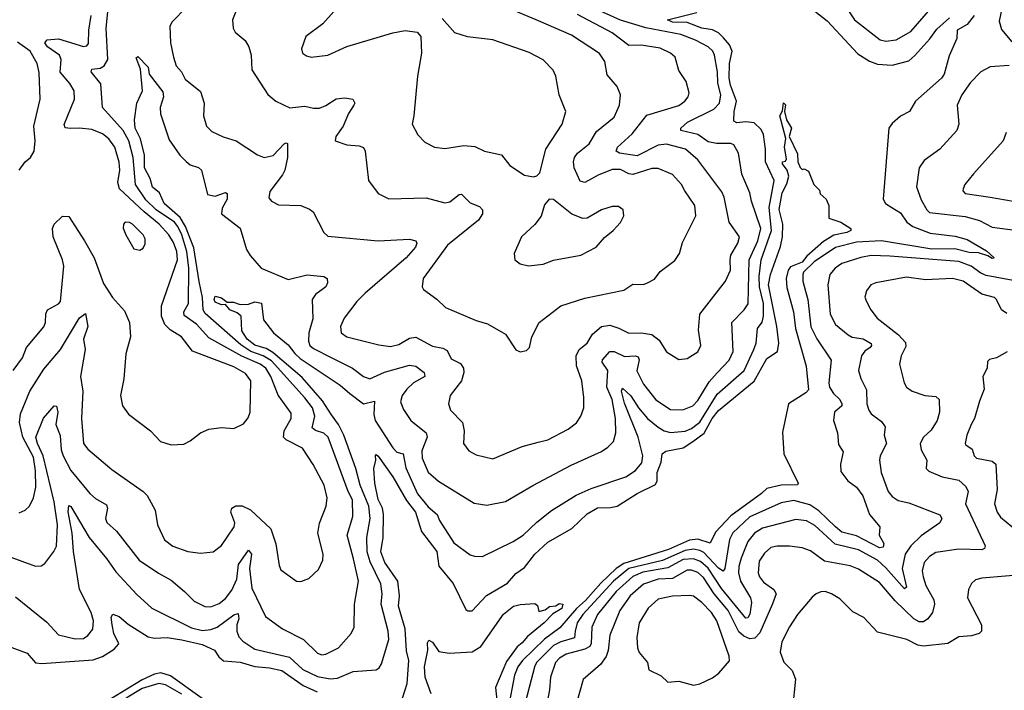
# Model space of a CAD drawing. Extents: x 1552294 to 1694791, y 811929 to 917222.
# Tile 297 of 643: x 1594399 to 1599113, y 897632 to 900845. Entities that reach past the tile are written whole.
import ezdxf

# ---------------------------------------------------------------- set-up
doc = ezdxf.new("R2010")
doc.units = 0

msp = doc.modelspace()

# ---------------------------------------------------------------- linework, layer by layer
at = {"layer": '0CON10XD'}
for points in [[(1594397.4, 898482.6), (1594425.4, 898494.6), (1594446.9, 898515), (1594465.3, 898554.7), (1594476.9, 898605), (1594475.8, 898684.2), (1594465, 898748.9), (1594413.9, 898845), (1594397.7, 898915), (1594402.7, 898957.3), (1594448.2, 899065), (1594515, 899171.5), (1594594.6, 899265), (1594685, 899416), (1594715, 899437.5), (1594725.4, 899375), (1594705.5, 899315), (1594712.7, 899265), (1594690.6, 899135), (1594701.6, 899065), (1594695.9, 898935), (1594704.6, 898815), (1594725, 898786.9), (1594840.7, 898690.7), (1594990, 898585), (1595010, 898565), (1595047.1, 898495), (1595058.5, 898425), (1595092.9, 898352.9), (1595132.9, 898322.9), (1595205, 898296.4), (1595265, 898288.9), (1595325, 898295.6), (1595365, 898325.6), (1595426, 898415), (1595429.6, 898435), (1595410.6, 898485), (1595414.2, 898505), (1595434.5, 898515.5), (1595465, 898516.4), (1595505, 898496.2), (1595600.9, 898405), (1595625.7, 898334.3), (1595640.7, 898230.7), (1595649.8, 898209.8), (1595725, 898155.7), (1595745, 898154.2), (1595782.7, 898167.3), (1595829.1, 898210.9), (1595850, 898255), (1595851.9, 898285), (1595827.3, 898385), (1595835, 898433.3), (1595866.4, 898515), (1595871.2, 898555), (1595857.5, 898615), (1595803.8, 898713.8), (1595753, 898793), (1595675, 898832), (1595662.7, 898845), (1595665.9, 898875), (1595698.9, 898935), (1595699.3, 898959.3), (1595636.4, 899046.4), (1595600.9, 899135), (1595577.6, 899175), (1595550, 899195), (1595462.4, 899232.4), (1595305, 899320.5), (1595245, 899386.2), (1595187.3, 899427.3), (1595185.7, 899445), (1595207.4, 899485), (1595208.7, 899655), (1595199.2, 899735), (1595175, 899814.1), (1595156.5, 899855), (1595139.8, 899875), (1595053, 899935), (1595002.5, 899982.5), (1594954.5, 900055), (1594942.1, 900185), (1594922.3, 900265), (1594894, 900315), (1594795.5, 900425), (1594787.9, 900537.9), (1594741.5, 900595), (1594745, 900608.5), (1594785, 900613.3), (1594803.9, 900625), (1594820.8, 900655), (1594812.8, 900805), (1594835.4, 901025.4)], [(1598367.3, 900887.3), (1598395, 900844.6), (1598518.8, 900748.8), (1598545, 900741.8), (1598595, 900748.7), (1598665, 900788.8), (1598792.7, 900935)], [(1594345, 898274.5), (1594475, 898227.5), (1594502.3, 898227.7), (1594519.7, 898240.3), (1594563.6, 898296.4), (1594575, 898323.3), (1594579.6, 898425), (1594565.2, 898535), (1594512.4, 898755), (1594484.2, 898815), (1594477.3, 898845), (1594513.9, 898936.1), (1594565, 898994.4), (1594575, 898993.1), (1594582.7, 898965), (1594573.2, 898905), (1594593.6, 898853.6), (1594598.1, 898785), (1594607.4, 898755), (1594645, 898684.6), (1594734.5, 898575), (1594761.7, 898551.7), (1594815, 898520.8), (1594819.6, 898505), (1594810, 898455), (1594816, 898436), (1594862.1, 898395), (1594971.1, 898255), (1595063.4, 898193.4), (1595125, 898160.5), (1595188.1, 898105), (1595235, 898058.5), (1595285, 898033.6), (1595315, 898032.1), (1595355, 898048.5), (1595385, 898072.1), (1595415, 898111.8), (1595438.9, 898165), (1595446.9, 898235), (1595495, 898304.3), (1595508.4, 898285), (1595498.8, 898215), (1595510.8, 898120.8), (1595575.7, 897985), (1595656.9, 897926.9), (1595758.1, 897875), (1595825, 897810), (1595845, 897802.7), (1595864.5, 897804.5), (1595925.6, 897835), (1595986, 897905), (1596000.8, 897935), (1596002.1, 898045), (1596021.2, 898155), (1595997.6, 898262.4), (1595966.4, 898375), (1595994.2, 898465), (1595993, 898545), (1595972.1, 898585), (1595875.9, 898845), (1595855, 898864.7), (1595815, 898877.5), (1595799.5, 898889.5), (1595812.2, 898945), (1595800.7, 898985), (1595765, 899033.1), (1595605, 899210.2), (1595565, 899234.3), (1595505.6, 899255.7), (1595457.2, 899287.2), (1595287.6, 899437.6), (1595277.9, 899455), (1595274.3, 899515), (1595258.5, 899591.5), (1595232.2, 899752.2), (1595192.9, 899855), (1595167, 899897), (1595091, 899965), (1595068.8, 900015), (1595035, 900043.3), (1595024.4, 900085), (1594996.9, 900135), (1594996.8, 900196.8), (1594978.4, 900275), (1594951.8, 900325), (1594949.3, 900365), (1594960.9, 900445), (1594987.5, 900505), (1594977.7, 900607.7), (1594956.7, 900663.3), (1594965, 900669.2), (1595015, 900618), (1595018.8, 900585), (1595085, 900500), (1595087.5, 900475), (1595072.5, 900425), (1595072.7, 900395), (1595115, 900269.2), (1595166.2, 900196.2), (1595196, 900166), (1595215, 900150.5), (1595255, 900137.3), (1595269.4, 900125), (1595298.2, 900008.2), (1595335, 899999.6), (1595385, 900018), (1595392.3, 900012.3), (1595392.5, 899985), (1595367.9, 899942.1), (1595365.6, 899915), (1595455, 899847.1), (1595484.5, 899744.5), (1595502, 899715), (1595555, 899654.2), (1595685, 899601.1), (1595775, 899622.5), (1595855.4, 899615.4), (1595872, 899605), (1595872.9, 899585), (1595864.3, 899565), (1595815, 899529.1), (1595799.6, 899505), (1595802.5, 899412.5), (1595783.8, 899345), (1595781.4, 899305), (1595788.4, 899285), (1595805, 899269.7), (1595893.1, 899225), (1595991.9, 899175), (1596045.7, 899135), (1596075, 899124.7), (1596145, 899157.1), (1596265, 899190), (1596295.3, 899185.3), (1596335, 899155.6), (1596338.5, 899135), (1596284, 899105), (1596251.8, 899075), (1596229.6, 899045), (1596221.9, 899015), (1596237, 898977), (1596271.1, 898925), (1596345.3, 898865), (1596349.1, 898845), (1596325, 898780), (1596326.6, 898745), (1596355, 898677.8), (1596404.2, 898634.2), (1596575, 898528.9), (1596635, 898519.4), (1596725, 898536.5), (1596856.4, 898613.6), (1597039.6, 898710.4), (1597185, 898776.4), (1597215, 898796.7), (1597241.1, 898825), (1597252.9, 898865), (1597252, 898935), (1597235.5, 899025), (1597210.3, 899085), (1597214.8, 899165), (1597187.7, 899205), (1597189.2, 899215), (1597225, 899255.4), (1597245, 899256), (1597295, 899232), (1597345, 899234.7), (1597359.7, 899229.7), (1597364.7, 899215), (1597353.4, 899163.4), (1597385, 899098.2), (1597445, 899024.6), (1597515, 898978), (1597573.5, 898976.5), (1597621.5, 898995), (1597645, 899021.1), (1597699.2, 899110.8), (1597737.5, 899152.5), (1597796, 899214), (1597815.3, 899255), (1597807.8, 899395), (1597867.9, 899455), (1597886, 899484), (1597891.6, 899695), (1597932.4, 899785), (1597947.7, 899845), (1597901.6, 899975), (1597894.6, 900015), (1597855.4, 900105), (1597840, 900205), (1597817.8, 900245), (1597802.7, 900252.7), (1597735, 900252.6), (1597695, 900259.6), (1597645, 900295.2), (1597564.3, 900315), (1597564.4, 900325), (1597595.6, 900354.4), (1597722.6, 900417.4), (1597748.8, 900445), (1597754.8, 900485), (1597741.4, 900541.4), (1597739.5, 900595), (1597724.7, 900675), (1597716.8, 900695), (1597695, 900715.9), (1597635, 900747), (1597563.8, 900773.8), (1597396.2, 900806.2), (1597275, 900843.2), (1597145, 900901.9)], [(1594367.5, 899165), (1594412.1, 899225), (1594432.3, 899275), (1594515, 899373.1), (1594523.2, 899395), (1594524.3, 899435.7), (1594532.9, 899455), (1594585, 899483.8), (1594595, 899495.8), (1594610.2, 899665), (1594604.3, 899695), (1594559.4, 899805), (1594556, 899845), (1594564, 899865), (1594605, 899904), (1594635, 899902), (1594709.1, 899785), (1594755.3, 899705), (1594800.7, 899580.7), (1594844.2, 899515), (1594900.9, 899450.9), (1594925.8, 899395), (1594929.2, 899325), (1594907.1, 899245), (1594897.8, 899125), (1594882.5, 899045), (1594891.9, 898995), (1594920.8, 898955), (1595025.6, 898875.6), (1595073.8, 898825), (1595125, 898808.8), (1595185, 898811.2), (1595215, 898826.7), (1595265, 898866.2), (1595305, 898884), (1595365, 898890.8), (1595423.8, 898886.2), (1595471.2, 898908.8), (1595492.7, 898937.3), (1595502.9, 898965), (1595505.4, 899115), (1595479.9, 899149.9), (1595425, 899181.8), (1595226.3, 899256.3), (1595173.6, 899325), (1595119.4, 899359.4), (1595094.1, 899384.1), (1595078.1, 899425), (1595078.9, 899475), (1595155.1, 899694.9), (1595151, 899735), (1595135, 899777.7), (1595113, 899815), (1595067.8, 899865), (1594994.5, 899924.5), (1594876.6, 900035), (1594869.8, 900065), (1594878.3, 900125), (1594875, 900162), (1594855.3, 900235), (1594826.2, 900275), (1594795, 900298.7), (1594745, 900319.7), (1594685, 900325.9), (1594643.4, 900323.4), (1594617.2, 900327.2), (1594613, 900343), (1594661.1, 900465), (1594660, 900505), (1594639.7, 900539.7), (1594593.7, 900593.7), (1594597.2, 900655), (1594589.7, 900675), (1594531.8, 900715), (1594520, 900735), (1594531.3, 900748.7), (1594585, 900753), (1594705, 900716.2), (1594720.4, 900719.6), (1594728.5, 900731.5), (1594730, 900795), (1594742, 900865)], [(1595197.5, 900905), (1595128.9, 900835), (1595118.5, 900815), (1595121.8, 900735), (1595136.2, 900665), (1595149.1, 900625), (1595173.3, 900595), (1595190.7, 900560.7), (1595265, 900501.2), (1595283.1, 900445), (1595279.4, 900385), (1595294.2, 900335), (1595319.1, 900309.1), (1595374, 900284)], [(1595755, 897732), (1595825, 897698.4), (1595885, 897686.7), (1595920, 897690), (1595995, 897721.5), (1596105, 897730), (1596120.5, 897739.5), (1596131.3, 897758.7), (1596166.7, 897875), (1596163.9, 897915), (1596129.2, 898045), (1596134.2, 898095), (1596127.7, 898142.3), (1596076.9, 898246.9), (1596062.4, 898295), (1596061.6, 898365), (1596077.7, 898455), (1596070.8, 898515), (1596028.6, 898615), (1596007.9, 898695), (1595950.6, 898855), (1595925.9, 898905.9), (1595891.8, 898951.8), (1595849.4, 899019.4), (1595750.8, 899130.8), (1595611.4, 899251.4), (1595579.7, 899269.7), (1595525, 899285.6), (1595488.5, 899315), (1595463.1, 899355), (1595460, 899425), (1595441.1, 899441.1), (1595405, 899455.5), (1595385, 899480), (1595365, 899479.1), (1595335, 899491.8), (1595330.4, 899505), (1595335, 899520), (1595365, 899513.3), (1595392.5, 899492.5), (1595422.4, 899492.4), (1595455, 899480), (1595495, 899482), (1595525, 899494), (1595557.5, 899487.5), (1595566.7, 899406.7), (1595613.8, 899345), (1595685, 899287.8), (1595715.8, 899245.8), (1595742.5, 899222.5), (1595933.9, 899093.9), (1595980, 899055), (1596045, 899005.3), (1596097.6, 899017.6), (1596094.1, 898954.1), (1596100.5, 898925), (1596185, 898793.1), (1596205, 898773.9), (1596235.7, 898765.7), (1596247.5, 898697.5), (1596304.1, 898574.1), (1596355, 898511.5), (1596398, 898475), (1596408.5, 898445), (1596478.1, 898338.1), (1596555, 898281.9), (1596575.7, 898274.3), (1596615, 898273.3), (1596761.4, 898345), (1596808.9, 898375), (1596875, 898438.5), (1596945, 898493.6), (1597062.7, 898567.2), (1597135, 898598.9), (1597300.8, 898655), (1597346.9, 898685), (1597378, 898722), (1597381.6, 898755), (1597359.5, 898845), (1597295, 899007.9), (1597280.3, 899065), (1597285, 899079.4), (1597325, 899042.8), (1597360.9, 898985), (1597405, 898933.9), (1597455, 898893.3), (1597485, 898875.7), (1597515, 898867.9), (1597585, 898873), (1597615, 898886.8), (1597655, 898917.5), (1597738.8, 899051.2), (1597867.5, 899165), (1597913.1, 899265), (1597924.3, 899295), (1597931.6, 899365), (1597953.2, 899396.8), (1597960.3, 899425), (1597960.5, 899485), (1597940.2, 899565), (1597939.8, 899615), (1597948.5, 899695), (1597998.6, 899835), (1597987.2, 899945), (1598011, 900075), (1597968.7, 900165), (1597969.5, 900225), (1597959.2, 900295), (1597948.7, 900318.7), (1597915, 900350.6), (1597875, 900356.2), (1597831.7, 900351.7), (1597818.6, 900358.6), (1597818.9, 900405), (1597831.1, 900455), (1597801.6, 900531.6), (1597796, 900565), (1597796.4, 900635), (1597809.1, 900695), (1597797.2, 900725), (1597768.7, 900758.7), (1597745, 900781.6), (1597715, 900796.5), (1597664.6, 900804.6), (1597595, 900831.7), (1597525, 900834), (1597500, 900845), (1597640.8, 900879.2)], [(1595374, 900284), (1595435, 900264.4), (1595537.2, 900197.2), (1595570, 900185), (1595612.5, 900195), (1595665, 900250), (1595675, 900255.7), (1595681.7, 900251.7), (1595681.2, 900185), (1595668.6, 900125), (1595657.7, 900102.3), (1595597.1, 900022.9), (1595592, 899992), (1595605, 899975.6), (1595638.3, 899958.3), (1595745, 899955.6), (1595787, 899937), (1595804.1, 899924.1), (1595856, 899825), (1595875, 899808), (1596114.6, 899785.4), (1596265, 899793.5), (1596296, 899785), (1596300.6, 899775), (1596293.3, 899755), (1596248.9, 899705), (1596053.3, 899535), (1596013.3, 899495), (1595952.2, 899415), (1595934.4, 899375), (1595938.1, 899345), (1595965, 899326.5), (1596117.8, 899287.8), (1596175, 899280), (1596215, 899289.6), (1596265, 899319.7), (1596295, 899323.7), (1596375, 899281.3), (1596425, 899271.4), (1596445, 899259.7), (1596465, 899220), (1596508.7, 899198.7), (1596523.2, 899175), (1596524.7, 899155), (1596513.9, 899115), (1596460, 899045), (1596452.5, 899005), (1596461.4, 898975), (1596519.4, 898915), (1596526.7, 898875), (1596524.4, 898815), (1596549.8, 898779.8), (1596585, 898760), (1596665, 898741.1), (1596805, 898800.5), (1596880.6, 898820.6), (1596927.3, 898832.7), (1597025, 898882.9), (1597065, 898914), (1597085.7, 898945), (1597099.4, 898985), (1597100, 899035), (1597090, 899115), (1597065, 899187.5), (1597063.5, 899235), (1597077.5, 899265), (1597115.2, 899294.8), (1597141.2, 899338.8), (1597184.8, 899375.2), (1597225, 899381), (1597267.7, 899367.7), (1597315, 899343.8), (1597375, 899345.4), (1597425, 899337.5), (1597460, 899310), (1597495, 899254), (1597555, 899216.7), (1597595, 899221.2), (1597646.1, 899253.9), (1597659.4, 899285), (1597647.9, 899357.9), (1597654.4, 899435), (1597777.9, 899592.1), (1597801.2, 899645), (1597800.7, 899695), (1597803.6, 899716.4), (1597836.9, 899775), (1597844.4, 899805), (1597794.7, 899874.7), (1597771.4, 899995), (1597760.5, 900020.5), (1597645, 900173.6), (1597586.7, 900225), (1597495, 900249.4), (1597455, 900244.5), (1597355, 900192.8), (1597270, 900205), (1597254.4, 900215), (1597261.1, 900235), (1597331.9, 900298.1), (1597401.9, 900388.1), (1597555, 900434), (1597583.5, 900455), (1597599.1, 900475), (1597603.6, 900495), (1597588.9, 900548.9), (1597555, 900601.2), (1597537.5, 900665), (1597515, 900684.5), (1597465, 900708.9), (1597375, 900722.5), (1597315, 900722.1), (1597235, 900782), (1597069.8, 900869.8)], [(1595434.4, 900885), (1595417.5, 900845), (1595421.2, 900805), (1595431.2, 900785), (1595478, 900745), (1595495.7, 900715), (1595506.9, 900675), (1595511.4, 900605), (1595586.8, 900486.8), (1595625, 900454.2), (1595693.2, 900423.2), (1595765, 900430.4), (1595805, 900420.7), (1595835, 900422), (1595865, 900433.8), (1595915, 900466.2), (1595955, 900471.1), (1595994.3, 900464.3), (1596004, 900445), (1595999.2, 900435), (1595973.8, 900396.2), (1595948.5, 900335), (1595912.9, 900285), (1595910, 900265), (1595965, 900246), (1596025, 900240.8), (1596045, 900233.3), (1596053.8, 900215), (1596069.4, 900075), (1596115, 900012), (1596166.6, 899986.6), (1596345, 899991.1), (1596435, 899968.2), (1596458.3, 899971.8), (1596502.8, 900007.2), (1596515, 900010), (1596555, 899968.5), (1596599.8, 899949.8), (1596614.4, 899935), (1596614.5, 899915), (1596595.5, 899885), (1596446.7, 899765), (1596331.1, 899605), (1596325.8, 899565.8), (1596332.1, 899552.1), (1596396.2, 899506.2), (1596436.9, 899466.9), (1596585, 899404.3), (1596638, 899388), (1596725, 899338), (1596775, 899263.3), (1596795, 899253.8), (1596825, 899260), (1596840, 899275), (1596850.8, 899325), (1596885.9, 899394.1), (1596990, 899475), (1597105, 899510.9), (1597291.3, 899548.7), (1597335, 899577.8), (1597385, 899577.1), (1597405, 899584.2), (1597438.3, 899601.7), (1597465, 899638), (1597535, 899692), (1597557.5, 899725), (1597572.1, 899777.9), (1597635.6, 899905), (1597631.4, 899955), (1597583.8, 900025), (1597567.3, 900055), (1597523.6, 900103.6), (1597455, 900132.3), (1597425, 900132.3), (1597335, 900104.3), (1597315, 900107.1), (1597275, 900127.1), (1597235, 900127.8), (1597169, 900101), (1597105, 900065.4), (1597081.7, 900071.7), (1597053.4, 900135), (1597050, 900165), (1597055.3, 900184.7), (1597068.9, 900205), (1597125, 900250.5), (1597160.7, 900309.3), (1597245, 900378.6), (1597270, 900435), (1597275.8, 900485), (1597260, 900525), (1597211.8, 900581.8), (1597200.6, 900645), (1597175, 900683.1), (1597040.4, 900770.4), (1596871.4, 900845), (1596745, 900897.3)], [(1595903.8, 900885), (1595851.2, 900825), (1595768.8, 900765), (1595748.8, 900705), (1595753.8, 900685), (1595772.1, 900672.1), (1595795, 900665.8), (1595875, 900675.8), (1595966.1, 900716.1), (1596185, 900782.5), (1596245, 900794), (1596302.5, 900785), (1596318.8, 900765), (1596322.5, 900685), (1596304.3, 900575), (1596285.6, 900384.4), (1596277.5, 900345), (1596305, 900293.3), (1596338.3, 900258.3), (1596384.5, 900234.5), (1596435, 900227.8), (1596525, 900243.1), (1596577.3, 900237.3), (1596625, 900215.7), (1596705, 900198), (1596745, 900146), (1596815, 900100), (1596858.3, 900091.7), (1596875, 900096.7), (1596888.8, 900111.2), (1596918.1, 900225), (1596995.6, 900345), (1597014.3, 900405), (1596981.1, 900485), (1596965.6, 900575), (1596953.4, 900603.4), (1596905, 900652.9), (1596837.6, 900687.6), (1596665, 900749.5), (1596543.4, 900763.4), (1596482, 900782), (1596421.7, 900851.7)], [(1598967.5, 900865), (1598935, 900822.5), (1598886.7, 900795), (1598886, 900755), (1598848.6, 900671.4), (1598824.5, 900585), (1598811.5, 900565), (1598686.7, 900455), (1598659.2, 900405), (1598615, 900383.8), (1598575, 900348.5), (1598560, 900325), (1598532.1, 899985), (1598543.3, 899965), (1598574.8, 899944.8), (1598615, 899920), (1598645.7, 899875), (1598675, 899853.7), (1598757.9, 899822.1), (1598877.9, 899807.9), (1598935, 899791.7), (1599027.1, 899737.1), (1599063.8, 899705), (1599055, 899700.6), (1599033.8, 899713.8), (1598988.5, 899728.5), (1598945, 899730.4), (1598875, 899747.9), (1598765, 899746), (1598525, 899785.1), (1598405, 899778.7), (1598305, 899754), (1598202.6, 899685), (1598151.6, 899635), (1598147.9, 899625), (1598147.8, 899592.2), (1598160.4, 899545), (1598172, 899505), (1598186, 899374), (1598215, 899316.2), (1598283.2, 899213.2), (1598272.9, 899105), (1598275.9, 899085), (1598294.2, 899055), (1598325.3, 899025), (1598334.6, 899005), (1598334.4, 898995), (1598298.9, 898965), (1598294.6, 898925), (1598313.8, 898865), (1598319.6, 898809.6), (1598341.5, 898775), (1598328.9, 898715), (1598330.6, 898680.6), (1598363.8, 898635), (1598405, 898606.2), (1598435, 898563.3), (1598467.9, 898475), (1598516.7, 898415), (1598513.3, 898375), (1598535.4, 898335.4), (1598532.7, 898317.3), (1598515, 898315.3), (1598405, 898372.3), (1598335, 898389.8), (1598305, 898415.2), (1598225, 898492.4), (1598180.9, 898520.9), (1598105, 898541.1), (1598045, 898531), (1597895, 898463.3), (1597813.5, 898386.5), (1597797.7, 898355), (1597774.4, 898215.6), (1597766.7, 898203.3), (1597745, 898216.6), (1597675, 898291.6), (1597655, 898302.7), (1597625, 898308.8), (1597585, 898302.2), (1597476, 898254), (1597315.7, 898215), (1597241.7, 898155), (1597095.5, 897995), (1597068.6, 897955), (1597058.8, 897915), (1597055, 897883.1), (1596990.4, 897865), (1596955, 897847.4), (1596875, 897767.6), (1596865, 897750), (1596800.7, 897505)], [(1598205, 900885.5), (1598265, 900840), (1598411, 900681), (1598466.5, 900646.5), (1598505, 900631.6), (1598575, 900627.8), (1598655, 900648.5), (1598685, 900673.8), (1598756.4, 900753.6), (1598789.8, 900800.2), (1598850, 900855)], [(1599101.4, 900898.6), (1599088.5, 900838.5), (1599098.8, 900798.8), (1599148.6, 900738.6)], [(1594396.2, 900125), (1594426.2, 900165), (1594451.2, 900185), (1594468.8, 900215), (1594474, 900265), (1594467.1, 900335), (1594497.8, 900465), (1594492.2, 900592.2), (1594483.4, 900635), (1594449.7, 900695), (1594388.2, 900738.2)], [(1599135.3, 900625.3), (1599045, 900619.2), (1599000, 900595), (1598951.1, 900545), (1598908.6, 900485), (1598887.1, 900435), (1598895.6, 900345), (1598885.6, 900315), (1598804.2, 900225), (1598728.6, 900171.4), (1598705.6, 900135), (1598692.9, 900045), (1598715, 899982), (1598741.1, 899935), (1598755, 899921.8), (1598925, 899902.7), (1598993.2, 899883.2), (1599055, 899852), (1599165, 899837.1)], [(1596232.5, 897595), (1596254.7, 897665), (1596262.2, 897775), (1596251.2, 897821.2), (1596245, 897926.9), (1596211.9, 898035), (1596217, 898085), (1596209.1, 898155), (1596147.1, 898245), (1596127.9, 898295), (1596139.8, 898365), (1596140.6, 898475), (1596135.7, 898505), (1596115, 898547.1), (1596098.7, 898625), (1596094.6, 898695), (1596104.2, 898735), (1596102.3, 898757.7), (1596105, 898762.5), (1596115, 898753.3), (1596185, 898655.4), (1596250.8, 898540.8), (1596294.2, 898485), (1596322.6, 898392.6), (1596396.4, 898296.4), (1596406.2, 898226.2), (1596473.9, 898143.9), (1596535, 898020), (1596545, 898012.5), (1596565, 898012.9), (1596634.3, 898085.7), (1596734.5, 898145), (1596775, 898191.1), (1596815, 898221.1), (1596866, 898285), (1596928.2, 898341.8), (1597042.8, 898407.2), (1597115, 898478.1), (1597165, 898505.6), (1597227.6, 898507.6), (1597259.1, 898515), (1597354.4, 898575.6), (1597442.3, 898617.7), (1597450.8, 898635), (1597450.8, 898675), (1597469.6, 898725), (1597474.2, 898765.7), (1597492.3, 898777.7), (1597575, 898793.1), (1597621.6, 898825), (1597675.1, 898864.9), (1597714, 898935), (1597745, 898973.4), (1597915, 899113.5), (1597975, 899222.7), (1598027.2, 899255), (1598032.7, 899295), (1598023.3, 899375), (1597984.1, 899575), (1597993.3, 899625), (1598040.7, 899759.3), (1598050.7, 899805), (1598051.9, 899865), (1598034.7, 899935.3), (1598048.9, 900015), (1598071.3, 900058.7), (1598081.1, 900095), (1598073.8, 900123.8), (1598050, 900155), (1598050, 900165), (1598065, 900167.5), (1598070.7, 900179.3), (1598060, 900235), (1598062.9, 900255), (1598066.1, 900276.1), (1598038, 900385), (1598050.7, 900409.3), (1598055, 900447.5), (1598065, 900437.5), (1598060, 900405), (1598070.6, 900365), (1598093.5, 900325), (1598083.3, 900285), (1598122.4, 900202.4), (1598124.2, 900165), (1598135, 900137.5), (1598145, 900127.5), (1598155, 900130), (1598175, 900120), (1598200, 900055), (1598228.3, 900028.3), (1598231.7, 900011.7), (1598260, 899985), (1598272.5, 899955), (1598272.5, 899895), (1598330, 899875), (1598377.5, 899845), (1598377.5, 899835), (1598358.8, 899825), (1598296.7, 899813.3), (1598247.5, 899782.5), (1598167, 899713), (1598145, 899683.9), (1598089.3, 899660.7), (1598077.4, 899645), (1598068.4, 899605), (1598072.3, 899562.2), (1598103.3, 899445), (1598112.6, 899365), (1598164.2, 899185), (1598175, 899072.5), (1598162.6, 899057.4), (1598079.2, 899005), (1598050.9, 898869.1), (1598057.5, 898765), (1598126, 898625), (1598123, 898617), (1598045, 898615.3), (1597975, 898598.5), (1597950.9, 898575), (1597802.7, 898467.3), (1597729.6, 898390.4), (1597705, 898337.3), (1597645, 898356.8), (1597605, 898351.8), (1597505, 898306), (1597290.9, 898239.1), (1597255, 898216.4), (1597180.8, 898145), (1597108, 898062), (1597065, 898024.6), (1596985, 897930.8), (1596912.2, 897877.8), (1596806.3, 897775), (1596783.5, 897745), (1596767.8, 897705), (1596737.4, 897545)], [(1599121.2, 900305), (1599107.1, 900265), (1598965, 900107.1), (1598924.2, 900055), (1598915.8, 900035), (1598914.2, 900025), (1598925, 900012.9), (1599045, 899994.6), (1599155, 899976.1)], [(1596835, 899665.8), (1596905, 899674.4), (1596955, 899693.3), (1597085, 899717.1), (1597158.8, 899755), (1597198.3, 899801.7), (1597240, 899835), (1597275, 899874), (1597290.8, 899905), (1597288.8, 899935), (1597265, 899950), (1597235, 899950), (1597185, 899934.2), (1597115.5, 899894.5), (1597095, 899893.1), (1597043.1, 899913.1), (1596955, 899983.3), (1596933.9, 899986.1), (1596912.3, 899957.7), (1596895.6, 899904.4), (1596865.5, 899864.5), (1596802, 899805), (1596766.7, 899725), (1596768.8, 899695), (1596795, 899676), (1596835, 899665.8)], [(1594975, 899741.2), (1594990, 899750), (1594999.4, 899770.6), (1594999.4, 899795), (1594990.6, 899815), (1594940, 899865), (1594925, 899874.2), (1594904.3, 899875.7), (1594896.2, 899865), (1594894.1, 899845.9), (1594908, 899815), (1594945, 899747.5), (1594975, 899741.2)], [(1599155, 899595.6), (1599025, 899620.2), (1599000.8, 899630.8), (1598954.1, 899665), (1598895, 899686.9), (1598565, 899711.9), (1598475, 899715.2), (1598425, 899705.8), (1598335, 899677.1), (1598302.3, 899655), (1598277.3, 899625), (1598268, 899575), (1598278.7, 899435), (1598305, 899385.5), (1598364.4, 899335), (1598385, 899324.7), (1598436.4, 899316.4), (1598475, 899293.3), (1598477.5, 899285), (1598470, 899275), (1598445, 899257.5), (1598429.2, 899235), (1598414, 899165), (1598425, 899126), (1598452.1, 899072.1), (1598454.7, 899004.7), (1598463.6, 898973.6), (1598475, 898956.9), (1598525, 898920.8), (1598542, 898895), (1598538.1, 898855), (1598548.9, 898815), (1598517.5, 898755), (1598514.5, 898735), (1598523.8, 898675), (1598556.4, 898585), (1598575, 898561.1), (1598605, 898540.9), (1598655, 898530.4), (1598803.6, 898473.6), (1598813.1, 898455), (1598803.6, 898435), (1598715, 898372.2), (1598665.7, 898324.3), (1598637.4, 898285), (1598623.8, 898215), (1598644.3, 898125.7), (1598635, 898117.8), (1598545, 898219.1), (1598505.3, 898255), (1598415, 898305.5), (1598302.6, 898332.6), (1598205, 898422.4), (1598165, 898444.1), (1598115, 898450.3), (1597955, 898408.2), (1597917.3, 898385), (1597885, 898344.5), (1597852.2, 898265), (1597842.4, 898225), (1597840.5, 898195), (1597849.3, 898155), (1597897.4, 898075), (1597902.6, 898052.6), (1597895, 897997.1), (1597885, 897980), (1597875, 897977.9), (1597759.1, 898119.1), (1597695, 898217.5), (1597659, 898249), (1597625, 898262.1), (1597575, 898258.7), (1597501.5, 898218.5), (1597382.4, 898197.6), (1597335, 898177.6), (1597254.1, 898105), (1597164.8, 897995), (1597138.4, 897935), (1597134.4, 897855.6), (1597128, 897842), (1597105, 897828.4), (1597015, 897805.6), (1596983.3, 897786.7), (1596964.3, 897765), (1596939.5, 897695), (1596935.2, 897635), (1596902.8, 897467.2)], [(1599125, 899437.9), (1599098.9, 899455), (1599075.5, 899505), (1599065, 899514.4), (1599005, 899530), (1598915, 899592.5), (1598865, 899604.7), (1598735, 899599.1), (1598645, 899611.6), (1598497.5, 899585), (1598473.8, 899575), (1598453.2, 899546.8), (1598444.4, 899515.6), (1598453.1, 899495), (1598473.3, 899455), (1598504.5, 899415), (1598606.1, 899336.1), (1598639.3, 899299.3), (1598640.8, 899279.2), (1598618.9, 899235), (1598610.8, 899195), (1598633.1, 899105), (1598644.2, 899085), (1598671.2, 899065), (1598732.5, 899045), (1598785, 899040), (1598800.6, 899025), (1598802.1, 898965), (1598791.5, 898925), (1598761.7, 898878.3), (1598725.3, 898844.7), (1598710.4, 898815), (1598715.3, 898785), (1598741.5, 898735), (1598738, 898695), (1598752, 898682), (1598815.3, 898655.3), (1598895, 898639.7), (1598928, 898608), (1598938.8, 898585), (1598926.8, 898525), (1599020.8, 898325), (1599018.1, 898311.9), (1599005, 898304.4), (1598895, 898309.1), (1598785, 898291.8), (1598755, 898273.6), (1598729.6, 898245), (1598719.7, 898205), (1598724.2, 898175), (1598736.9, 898135), (1598775.3, 898065.3), (1598778.4, 898045), (1598768.2, 898005), (1598745.8, 897974.2), (1598725, 897960.5), (1598705, 897960.7), (1598678.8, 897975), (1598590.8, 898060.8), (1598515, 898148.8), (1598415, 898212.5), (1598375, 898228.4), (1598251.6, 898251.6), (1598185, 898301.1), (1598145, 898315.3), (1598085, 898322.8), (1598025, 898323.5), (1597995, 898316), (1597965, 898289.6), (1597938.4, 898251.6), (1597934.2, 898195), (1597941.1, 898175), (1597960.5, 898150.5), (1598009.1, 898115), (1598020, 898095), (1598003.3, 898046.7), (1597942, 897908), (1597918.4, 897881.6), (1597895, 897878.1), (1597865, 897891), (1597842.3, 897912.3), (1597791.3, 898015), (1597723.6, 898093.6), (1597672.6, 898172.6), (1597645, 898196.6), (1597615, 898207.1), (1597595, 898207), (1597525, 898167.5), (1597455, 898164.8), (1597385, 898141), (1597321.6, 898085), (1597272.1, 898015), (1597224.4, 897895.6), (1597216.5, 897823.5), (1597206.6, 897793.4), (1597179.4, 897755), (1597096.3, 897683.7), (1597050.6, 897519.4)], [(1599125.5, 899254.5), (1599075, 899225.6), (1599042.1, 899217.9), (1599032.1, 899207.9), (1599030, 899175), (1599009.4, 899135), (1599016.9, 899075), (1598993.1, 899016.9), (1598970.4, 898935), (1598954.5, 898905), (1598933.1, 898855), (1598924.4, 898815), (1598928.3, 898808.3), (1598957.9, 898787.9), (1598967.8, 898755), (1598980, 898745), (1599055, 898730), (1599071.9, 898715), (1599078.8, 898595), (1599065.4, 898525), (1599078.2, 898485), (1599095, 898461.1), (1599175.6, 898395)], [(1594379.3, 898079.3), (1594529.1, 897959.1), (1594585, 897897.5), (1594665, 897879.1), (1594705, 897880.8), (1594725.9, 897894.1), (1594749.2, 897925), (1594753.5, 897965), (1594741.9, 898005), (1594686.1, 898115), (1594657.2, 898297.2), (1594649.8, 898385), (1594632.2, 898487.8), (1594635, 898518), (1594645, 898512.9), (1594731.9, 898365), (1594814.4, 898264.4), (1594859.1, 898199.1), (1594960.6, 898090.6), (1595032.5, 898025), (1595222.1, 897932.1), (1595275, 897918.9), (1595315, 897923.9), (1595345, 897935.2), (1595425, 897993.7), (1595445, 898000), (1595448.4, 897975), (1595439.5, 897945), (1595439.1, 897915), (1595448.8, 897888.8), (1595467.6, 897867.6), (1595525, 897829.4), (1595691.6, 897791.6), (1595755, 897732)], [(1599231.5, 898188.5), (1599005, 898170), (1598975, 898161.1), (1598955.5, 898144.5), (1598941.1, 898115), (1598936.7, 898075), (1599004, 897945), (1599003.9, 897916.1), (1598992.5, 897905), (1598955, 897893.3), (1598895, 897888.8), (1598842.9, 897857.1), (1598725, 897843.8), (1598698.2, 897848.2), (1598645.3, 897875.3), (1598505, 897911.4), (1598440.3, 897980.3), (1598387.6, 898007.6), (1598325, 898070), (1598285, 898094.4), (1598255, 898105.6), (1598235, 898104.3), (1598211.2, 898095), (1598192.2, 898077.8), (1598123.3, 897995), (1598085, 897935.8), (1598047.3, 897865), (1598040, 897815), (1598056.8, 897766.8), (1598097.3, 897727.3), (1598113.8, 897685), (1598099.2, 897545)], [(1597625, 897657.5), (1597655, 897662.5), (1597715, 897691.2), (1597745.8, 897714.2), (1597796.4, 897773.6), (1597795.8, 897795), (1597736.7, 897965), (1597710.4, 898005), (1597665, 898052.9), (1597625, 898082.7), (1597605, 898087.1), (1597525, 898083.4), (1597455, 898068.2), (1597408.2, 898025), (1597365.4, 897955), (1597353.8, 897885), (1597356.4, 897835), (1597364, 897814), (1597404, 897765), (1597410.7, 897730.7), (1597470.7, 897700.7), (1597501.4, 897671.4), (1597555, 897676.2), (1597625, 897657.5)], [(1596369.3, 897615), (1596340, 897695), (1596336.7, 897745), (1596352.5, 897825), (1596351.2, 897858.8), (1596358.3, 897871.7), (1596375, 897863.3), (1596405, 897817.5), (1596455, 897810), (1596565, 897816.4), (1596607.5, 897842.5), (1596715, 897996.7), (1596763.3, 898035), (1596795, 898043.3), (1596865, 898047.5), (1596878.3, 898038.3), (1596885, 898010), (1596915, 898017.5), (1596935, 898033.3), (1596965, 898037.5), (1596981.2, 898048.8), (1597000, 898045), (1596995, 898024.6), (1596951.9, 897998.1), (1596910.7, 897955), (1596829.5, 897890.5), (1596805, 897859.2), (1596780.4, 897839.6), (1596730.2, 897769.8), (1596677.2, 897645), (1596687, 897555)], [(1594345, 897844), (1594435, 897810.8), (1594475, 897763.8), (1594505, 897760), (1594751.7, 897778.3), (1594795.2, 897794.8), (1594851.3, 897828.7), (1594873.3, 897855), (1594850, 897905), (1594841.3, 897945), (1594837.7, 897982.3), (1594845, 897996.7), (1594875, 897985.7), (1594918.4, 897948.4), (1595015, 897887.6), (1595045, 897881.8), (1595105, 897884.8), (1595175, 897874), (1595272.1, 897852.1), (1595332.5, 897825), (1595351.9, 897791.9), (1595375, 897773.2), (1595455, 897767.5), (1595525, 897746.2), (1595595, 897739.8), (1595655, 897726.2), (1595755.8, 897655.8), (1595824.1, 897624.1)], [(1595273.3, 897593.3), (1595120.8, 897700.8), (1595075, 897715.5), (1595045, 897709.4), (1594985, 897682.4), (1594760, 897545)], [(1595175, 897612.9), (1595097.9, 897657.9), (1595065, 897664.9), (1594985, 897640.2), (1594908.9, 897595)]]:
    msp.add_lwpolyline(points, dxfattribs=at)

doc.saveas('drawing.dxf')
